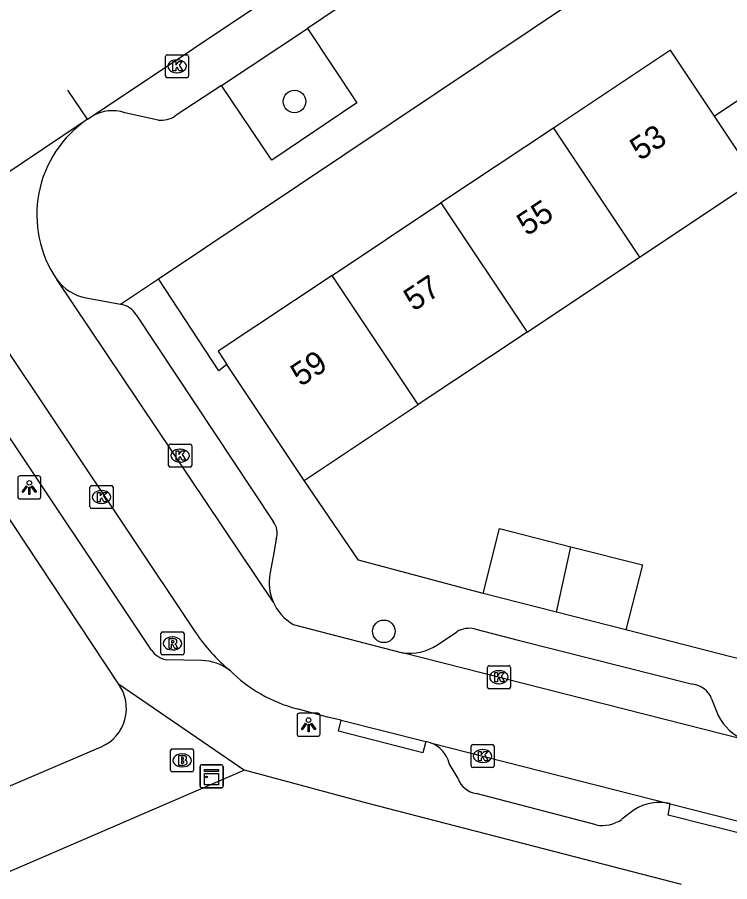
# Model space of a CAD drawing. Extents: x 158352 to 159489, y 383828 to 384597.
# Drawn here: x 159179.56 to 159210.42, y 384419.45 to 384456.89 of the extents above; entities that cross this region are included whole.
import ezdxf

# ---------------------------------------------------------------- set-up
doc = ezdxf.new("R2010")
doc.units = 0
for name, color, linetype in [('IMGEO_Boom', 7, 'Continuous'), ('IMGEO_Brandkraan', 7, 'Continuous'), ('IMGEO_Kast', 7, 'Continuous'), ('IMGEO_Kolk', 7, 'Continuous'), ('IMGEO_Lichtpunt', 7, 'Continuous'), ('IMGEO_Pand', 7, 'Continuous'), ('IMGEO_Pand_nummerreeks', 7, 'Continuous'), ('IMGEO_Parkeervlak_open', 7, 'Continuous'), ('IMGEO_Rijbaan_lokaal_gesloten', 7, 'Continuous'), ('IMGEO_Rijbaan_lokaal_open', 7, 'Continuous'), ('IMGEO_Rioolput', 7, 'Continuous'), ('IMGEO_Voetpad_open', 7, 'Continuous')]:
    doc.layers.add(name, color=color, linetype=linetype)

msp = doc.modelspace()

# ---------------------------------------------------------------- linework, layer by layer
at = {"layer": 'IMGEO_Boom'}
for centre in [(159191.572, 384453.238), (159195.439, 384430.293)]:
    msp.add_circle(centre, 0.489, dxfattribs=at)
at = {"layer": 'IMGEO_Brandkraan'}
for p, q in [((159186.198, 384424.276), (159186.198, 384425.128)), ((159186.273, 384425.202), (159187.125, 384425.202)), ((159187.199, 384425.128), (159187.199, 384424.276)), ((159186.686, 384424.982), (159186.711, 384424.982)), ((159186.709, 384424.422), (159186.684, 384424.422)), ((159187.125, 384424.202), (159186.273, 384424.202))]:
    msp.add_line(p, q, dxfattribs=at)
for points in [[(159186.198, 384424.276), (159186.198, 384425.128)], [(159186.273, 384425.202), (159187.125, 384425.202)], [(159187.199, 384425.128), (159187.199, 384424.276)], [(159186.546, 384424.902), (159186.546, 384424.502), (159186.759, 384424.502)], [(159186.777, 384424.902), (159186.546, 384424.902)], [(159186.725, 384424.821), (159186.671, 384424.821), (159186.671, 384424.745)], [(159186.671, 384424.745), (159186.724, 384424.745)], [(159186.733, 384424.669), (159186.671, 384424.669), (159186.671, 384424.588)], [(159186.671, 384424.588), (159186.733, 384424.588)], [(159187.125, 384424.202), (159186.273, 384424.202)]]:
    msp.add_lwpolyline(points, dxfattribs=at)
for centre, radius, start, end in [((159186.275, 384425.126), 0.0765, 91.552, 178.448), ((159186.275, 384425.126), 0.0765, 91.552, 178.448), ((159187.123, 384425.126), 0.0765, 1.552, 88.448), ((159187.123, 384425.126), 0.0765, 1.552, 88.448), ((159186.726, 384424.783), 0.0379, 267.8285, 90.9355), ((159186.734, 384424.628), 0.0404, 269.8759, 90.5077), ((159186.781, 384424.757), 0.145, 59.4692, 91.5367), ((159186.806, 384424.804), 0.0922, 285.5137, 58.1501), ((159186.811, 384424.612), 0.105, 301.3115, 78.989), ((159186.275, 384424.278), 0.0765, 181.552, 268.448), ((159186.275, 384424.278), 0.0765, 181.552, 268.448), ((159186.765, 384424.753), 0.251, 268.6676, 293.5347), ((159187.123, 384424.278), 0.0765, 271.552, 358.448), ((159187.123, 384424.278), 0.0765, 271.552, 358.448)]:
    msp.add_arc(centre, radius, start, end, dxfattribs=at)
for centre, major_axis, ratio, start_param, end_param in [((159186.685, 384424.702), (-0.387, 0.002), 0.722429, 4.712389, 7.853982), ((159186.71, 384424.702), (-0.39, 0.002), 0.717154, 1.570796, 4.712389)]:
    msp.add_ellipse(centre, major_axis=major_axis, ratio=ratio, start_param=start_param, end_param=end_param, dxfattribs=at)
at = {"layer": 'IMGEO_Kast'}
for p, q in [((159187.477, 384423.592), (159187.477, 384424.433)), ((159187.477, 384424.433), (159187.477, 384423.592)), ((159187.552, 384424.517), (159188.393, 384424.517)), ((159188.393, 384424.517), (159187.552, 384424.517)), ((159188.477, 384424.442), (159188.477, 384423.601)), ((159188.477, 384423.601), (159188.477, 384424.442)), ((159188.402, 384423.517), (159187.561, 384423.517)), ((159187.561, 384423.517), (159188.402, 384423.517))]:
    msp.add_line(p, q, dxfattribs=at)
for points in [[(159187.672, 384424.307), (159188.272, 384424.307), (159188.272, 384424.222), (159187.672, 384424.222), (159187.672, 384424.307)], [(159187.672, 384424.132), (159188.272, 384424.132), (159188.272, 384423.643), (159187.672, 384423.643), (159187.672, 384424.132)]]:
    msp.add_lwpolyline(points, dxfattribs=at)
msp.add_circle((159187.756, 384423.981), 0.0377, dxfattribs=at)
for centre, start, end in [((159187.555, 384424.439), 92.4484, 184.2845), ((159187.555, 384424.439), 92.4484, 184.2845), ((159188.399, 384424.439), 2.4484, 94.2845), ((159188.399, 384424.439), 2.4484, 94.2845), ((159187.555, 384423.595), 182.4484, 274.2845), ((159187.555, 384423.595), 182.4484, 274.2845), ((159188.399, 384423.595), 272.4484, 4.2845), ((159188.399, 384423.595), 272.4484, 4.2845)]:
    msp.add_arc(centre, 0.0779, start, end, dxfattribs=at)
at = {"layer": 'IMGEO_Kolk'}
for p, q in [((159185.982, 384454.343), (159185.982, 384455.195)), ((159186.057, 384455.269), (159186.909, 384455.269)), ((159186.47, 384455.049), (159186.495, 384455.049)), ((159186.983, 384455.195), (159186.983, 384454.343)), ((159186.909, 384454.269), (159186.057, 384454.269)), ((159186.493, 384454.489), (159186.468, 384454.489)), ((159186.115, 384437.479), (159186.115, 384438.331)), ((159186.19, 384438.405), (159187.042, 384438.405)), ((159186.603, 384438.185), (159186.628, 384438.185)), ((159187.116, 384438.331), (159187.116, 384437.479)), ((159187.042, 384437.405), (159186.19, 384437.405)), ((159186.626, 384437.625), (159186.601, 384437.625)), ((159182.785, 384436.609), (159183.637, 384436.609)), ((159182.71, 384435.683), (159182.71, 384436.535)), ((159183.198, 384436.389), (159183.223, 384436.389)), ((159183.711, 384436.535), (159183.711, 384435.683)), ((159183.637, 384435.609), (159182.785, 384435.609)), ((159183.221, 384435.829), (159183.196, 384435.829)), ((159199.998, 384428.805), (159200.85, 384428.805)), ((159199.923, 384427.879), (159199.923, 384428.731)), ((159200.411, 384428.585), (159200.436, 384428.585)), ((159200.924, 384428.731), (159200.924, 384427.879)), ((159200.434, 384428.025), (159200.409, 384428.025)), ((159200.85, 384427.805), (159199.998, 384427.805)), ((159199.289, 384425.39), (159200.141, 384425.39)), ((159199.214, 384424.464), (159199.214, 384425.316)), ((159199.702, 384425.17), (159199.727, 384425.17)), ((159200.215, 384425.316), (159200.215, 384424.464)), ((159200.141, 384424.39), (159199.289, 384424.39)), ((159199.725, 384424.61), (159199.7, 384424.61))]:
    msp.add_line(p, q, dxfattribs=at)
for points in [[(159185.982, 384454.343), (159185.982, 384455.195)], [(159186.057, 384455.269), (159186.909, 384455.269)], [(159186.303, 384454.969), (159186.426, 384454.969), (159186.426, 384454.818), (159186.556, 384454.969), (159186.72, 384454.969), (159186.574, 384454.818), (159186.727, 384454.569), (159186.575, 384454.569), (159186.49, 384454.733), (159186.426, 384454.666), (159186.426, 384454.569), (159186.303, 384454.569), (159186.303, 384454.969)], [(159186.983, 384455.195), (159186.983, 384454.343)], [(159186.909, 384454.269), (159186.057, 384454.269)], [(159186.115, 384437.479), (159186.115, 384438.331)], [(159186.19, 384438.405), (159187.042, 384438.405)], [(159186.436, 384438.105), (159186.559, 384438.105), (159186.559, 384437.954), (159186.689, 384438.105), (159186.853, 384438.105), (159186.707, 384437.954), (159186.86, 384437.705), (159186.708, 384437.705), (159186.623, 384437.869), (159186.559, 384437.802), (159186.559, 384437.705), (159186.436, 384437.705), (159186.436, 384438.105)], [(159187.116, 384438.331), (159187.116, 384437.479)], [(159187.042, 384437.405), (159186.19, 384437.405)], [(159182.785, 384436.609), (159183.637, 384436.609)], [(159182.71, 384435.683), (159182.71, 384436.535)], [(159183.031, 384436.309), (159183.154, 384436.309), (159183.154, 384436.158), (159183.284, 384436.309), (159183.448, 384436.309), (159183.302, 384436.158), (159183.455, 384435.909), (159183.303, 384435.909), (159183.218, 384436.073), (159183.154, 384436.006), (159183.154, 384435.909), (159183.031, 384435.909), (159183.031, 384436.309)], [(159183.711, 384436.535), (159183.711, 384435.683)], [(159183.637, 384435.609), (159182.785, 384435.609)], [(159199.998, 384428.805), (159200.85, 384428.805)], [(159199.923, 384427.879), (159199.923, 384428.731)], [(159200.244, 384428.505), (159200.367, 384428.505), (159200.367, 384428.354), (159200.497, 384428.505), (159200.661, 384428.505), (159200.515, 384428.354), (159200.668, 384428.105), (159200.516, 384428.105), (159200.431, 384428.269), (159200.367, 384428.202), (159200.367, 384428.105), (159200.244, 384428.105), (159200.244, 384428.505)], [(159200.924, 384428.731), (159200.924, 384427.879)], [(159200.85, 384427.805), (159199.998, 384427.805)], [(159199.289, 384425.39), (159200.141, 384425.39)], [(159199.214, 384424.464), (159199.214, 384425.316)], [(159199.535, 384425.09), (159199.658, 384425.09), (159199.658, 384424.939), (159199.788, 384425.09), (159199.952, 384425.09), (159199.806, 384424.939), (159199.959, 384424.69), (159199.807, 384424.69), (159199.722, 384424.854), (159199.658, 384424.787), (159199.658, 384424.69), (159199.535, 384424.69), (159199.535, 384425.09)], [(159200.215, 384425.316), (159200.215, 384424.464)], [(159200.141, 384424.39), (159199.289, 384424.39)]]:
    msp.add_lwpolyline(points, dxfattribs=at)
for centre, start, end in [((159186.059, 384455.193), 91.552, 178.448), ((159186.059, 384455.193), 91.552, 178.448), ((159186.907, 384455.193), 1.552, 88.448), ((159186.907, 384455.193), 1.552, 88.448), ((159186.059, 384454.345), 181.552, 268.448), ((159186.059, 384454.345), 181.552, 268.448), ((159186.907, 384454.345), 271.552, 358.448), ((159186.907, 384454.345), 271.552, 358.448), ((159186.192, 384438.329), 91.552, 178.448), ((159186.192, 384438.329), 91.552, 178.448), ((159187.04, 384438.329), 1.552, 88.448), ((159187.04, 384438.329), 1.552, 88.448), ((159186.192, 384437.481), 181.552, 268.448), ((159186.192, 384437.481), 181.552, 268.448), ((159187.04, 384437.481), 271.552, 358.448), ((159187.04, 384437.481), 271.552, 358.448), ((159182.787, 384436.533), 91.552, 178.448), ((159182.787, 384436.533), 91.552, 178.448), ((159183.635, 384436.533), 1.552, 88.448), ((159183.635, 384436.533), 1.552, 88.448), ((159182.787, 384435.685), 181.552, 268.448), ((159182.787, 384435.685), 181.552, 268.448), ((159183.635, 384435.685), 271.552, 358.448), ((159183.635, 384435.685), 271.552, 358.448), ((159200, 384428.729), 91.552, 178.448), ((159200, 384428.729), 91.552, 178.448), ((159200.848, 384428.729), 1.552, 88.448), ((159200.848, 384428.729), 1.552, 88.448), ((159200, 384427.881), 181.552, 268.448), ((159200, 384427.881), 181.552, 268.448), ((159200.848, 384427.881), 271.552, 358.448), ((159200.848, 384427.881), 271.552, 358.448), ((159199.291, 384425.314), 91.552, 178.448), ((159199.291, 384425.314), 91.552, 178.448), ((159200.139, 384425.314), 1.552, 88.448), ((159200.139, 384425.314), 1.552, 88.448), ((159199.291, 384424.466), 181.552, 268.448), ((159199.291, 384424.466), 181.552, 268.448), ((159200.139, 384424.466), 271.552, 358.448), ((159200.139, 384424.466), 271.552, 358.448)]:
    msp.add_arc(centre, 0.0765, start, end, dxfattribs=at)
for centre, major_axis, ratio, start_param, end_param in [((159186.469, 384454.769), (-0.387, 0.002), 0.722429, 4.712389, 7.853982), ((159186.494, 384454.769), (-0.39, 0.002), 0.717154, 1.570796, 4.712389), ((159186.602, 384437.905), (-0.387, 0.002), 0.722429, 4.712389, 7.853982), ((159186.627, 384437.905), (-0.39, 0.002), 0.717154, 1.570796, 4.712389), ((159183.197, 384436.109), (-0.387, 0.002), 0.722429, 4.712389, 7.853982), ((159183.222, 384436.109), (-0.39, 0.002), 0.717154, 1.570796, 4.712389), ((159200.41, 384428.305), (-0.387, 0.002), 0.722429, 4.712389, 7.853982), ((159200.435, 384428.305), (-0.39, 0.002), 0.717154, 1.570796, 4.712389), ((159199.701, 384424.89), (-0.387, 0.002), 0.722429, 4.712389, 7.853982), ((159199.726, 384424.89), (-0.39, 0.002), 0.717154, 1.570796, 4.712389)]:
    msp.add_ellipse(centre, major_axis=major_axis, ratio=ratio, start_param=start_param, end_param=end_param, dxfattribs=at)
at = {"layer": 'IMGEO_Lichtpunt'}
for p, q in [((159180.484, 384437.022), (159179.676, 384437.022)), ((159180.484, 384437.022), (159179.676, 384437.022)), ((159179.582, 384436.927), (159179.582, 384436.12)), ((159179.582, 384436.927), (159179.582, 384436.12)), ((159180.578, 384436.12), (159180.578, 384436.927)), ((159180.578, 384436.12), (159180.578, 384436.927)), ((159179.676, 384436.026), (159180.484, 384436.026)), ((159179.676, 384436.026), (159180.484, 384436.026)), ((159191.678, 384426.651), (159191.678, 384425.844)), ((159191.678, 384426.651), (159191.678, 384425.844)), ((159192.58, 384426.746), (159191.772, 384426.746)), ((159192.58, 384426.746), (159191.772, 384426.746)), ((159192.674, 384425.844), (159192.674, 384426.651)), ((159192.674, 384425.844), (159192.674, 384426.651)), ((159191.772, 384425.75), (159192.58, 384425.75)), ((159191.772, 384425.75), (159192.58, 384425.75))]:
    msp.add_line(p, q, dxfattribs=at)
for points in [[(159179.956, 384436.591), (159179.995, 384436.563), (159179.807, 384436.301), (159179.769, 384436.328), (159179.956, 384436.591)], [(159180.058, 384436.543), (159180.105, 384436.543), (159180.105, 384436.221), (159180.058, 384436.221), (159180.058, 384436.543)], [(159180.168, 384436.563), (159180.206, 384436.59), (159180.393, 384436.328), (159180.354, 384436.3), (159180.168, 384436.563)], [(159192.052, 384426.315), (159192.091, 384426.287), (159191.903, 384426.025), (159191.865, 384426.052), (159192.052, 384426.315)], [(159192.154, 384426.267), (159192.201, 384426.267), (159192.201, 384425.945), (159192.154, 384425.945), (159192.154, 384426.267)], [(159192.264, 384426.287), (159192.302, 384426.314), (159192.489, 384426.052), (159192.45, 384426.024), (159192.264, 384426.287)]]:
    msp.add_lwpolyline(points, dxfattribs=at)
for centre in [(159180.081, 384436.725), (159192.177, 384426.449)]:
    msp.add_circle(centre, 0.0994, dxfattribs=at)
for centre, start, end in [((159179.676, 384436.927), 90, 180), ((159179.676, 384436.927), 90, 180), ((159180.484, 384436.927), 0, 90), ((159180.484, 384436.927), 0, 90), ((159179.676, 384436.12), 180, 270), ((159179.676, 384436.12), 180, 270), ((159180.484, 384436.12), 270, 0), ((159180.484, 384436.12), 270, 360), ((159191.772, 384426.651), 90, 180), ((159191.772, 384426.651), 90, 180), ((159192.58, 384426.651), 0, 90), ((159192.58, 384426.651), 0, 90), ((159191.772, 384425.844), 180, 270), ((159191.772, 384425.844), 180, 270), ((159192.58, 384425.844), 270, 0), ((159192.58, 384425.844), 270, 360)]:
    msp.add_arc(centre, 0.0946, start, end, dxfattribs=at)
at = {"layer": 'IMGEO_Pand'}
for points in [[(159209.763, 384452.605), (159207.854, 384455.47), (159202.782, 384452.094)], [(159212.328, 384454.312), (159209.763, 384452.605)], [(159211.584, 384449.872), (159209.763, 384452.605)], [(159202.782, 384452.094), (159197.908, 384448.849)], [(159202.782, 384452.094), (159206.514, 384446.497)], [(159206.514, 384446.497), (159210.705, 384449.287), (159211.471, 384449.797), (159211.584, 384449.872)], [(159193.196, 384445.712), (159197.908, 384448.849)], [(159197.908, 384448.849), (159201.64, 384443.252)], [(159201.64, 384443.252), (159206.514, 384446.497)], [(159193.196, 384445.712), (159188.255, 384442.423), (159188.639, 384441.846)], [(159196.927, 384440.114), (159193.196, 384445.712)], [(159201.64, 384443.252), (159196.927, 384440.114)], [(159191.983, 384436.823), (159188.639, 384441.846)], [(159191.983, 384436.823), (159196.146, 384439.594), (159196.927, 384440.114)], [(159199.735, 384431.937), (159200.45, 384434.747), (159203.545, 384433.959)], [(159202.919, 384431.126), (159203.545, 384433.959)], [(159203.545, 384433.959), (159206.638, 384433.172), (159205.922, 384430.361)], [(159202.919, 384431.126), (159199.735, 384431.937)], [(159205.922, 384430.361), (159202.919, 384431.126)]]:
    msp.add_lwpolyline(points, dxfattribs=at)
at = {"layer": 'IMGEO_Parkeervlak_open'}
msp.add_lwpolyline([(159188.4, 384453.94), (159192.129, 384456.404)], dxfattribs=at)
at = {"layer": 'IMGEO_Rijbaan_lokaal_gesloten'}
for points in [[(159182.808, 384452.608), (159200.323, 384464.315)], [(159182.604, 384452.472), (159181.744, 384453.727), (159181.744, 384453.727)], [(159182.604, 384452.472), (159182.808, 384452.608)]]:
    msp.add_lwpolyline(points, dxfattribs=at)
at = {"layer": 'IMGEO_Rijbaan_lokaal_open'}
for points in [[(159171.582, 384445.079), (159171.62, 384445.113), (159182.505, 384452.42), (159182.604, 384452.472)], [(159190.639, 384431.577), (159181.275, 384445.526)], [(159178.476, 384443.407), (159187.281, 384430.237)], [(159191.507, 384430.592), (159196.243, 384429.361)], [(159211.079, 384425.589), (159196.243, 384429.361)], [(159193.592, 384426.447), (159193, 384426.57), (159191.679, 384426.938)], [(159193.592, 384426.447), (159197.255, 384425.516)], [(159197.462, 384425.463), (159197.255, 384425.516)], [(159197.462, 384425.463), (159207.835, 384422.828)], [(159207.835, 384422.828), (159211.539, 384421.886)]]:
    msp.add_lwpolyline(points, dxfattribs=at)
for centre, radius, start, end in [((159185.393, 384448.338), 4.986, 124.0032, 214.3334), ((159192.57, 384432.404), 2.1, 203.1742, 239.5999), ((159193.579, 384434.483), 7.595, 213.9865, 230.631), ((159193.286, 384433.122), 6.389, 224.9118, 255.4337)]:
    msp.add_arc(centre, radius, start, end, dxfattribs=at)
at = {"layer": 'IMGEO_Rioolput'}
for p, q in [((159185.857, 384430.268), (159186.709, 384430.268)), ((159185.782, 384429.342), (159185.782, 384430.194)), ((159186.27, 384430.048), (159186.295, 384430.048)), ((159186.783, 384430.194), (159186.783, 384429.342)), ((159186.709, 384429.268), (159185.857, 384429.268)), ((159186.293, 384429.488), (159186.268, 384429.488))]:
    msp.add_line(p, q, dxfattribs=at)
for points in [[(159185.857, 384430.268), (159186.709, 384430.268)], [(159185.782, 384429.342), (159185.782, 384430.194)], [(159186.371, 384429.966), (159186.119, 384429.968), (159186.119, 384429.568)], [(159186.297, 384429.887), (159186.243, 384429.887), (159186.243, 384429.806)], [(159186.783, 384430.194), (159186.783, 384429.342)], [(159186.119, 384429.568), (159186.243, 384429.568), (159186.243, 384429.73), (159186.254, 384429.73)], [(159186.243, 384429.806), (159186.295, 384429.806)], [(159186.301, 384429.701), (159186.372, 384429.568), (159186.512, 384429.568), (159186.447, 384429.694)], [(159186.709, 384429.268), (159185.857, 384429.268)]]:
    msp.add_lwpolyline(points, dxfattribs=at)
for centre, radius, start, end in [((159185.859, 384430.192), 0.0765, 91.552, 178.448), ((159185.859, 384430.192), 0.0765, 91.552, 178.448), ((159186.707, 384430.192), 0.0765, 1.552, 88.448), ((159186.707, 384430.192), 0.0765, 1.552, 88.448), ((159186.303, 384429.791), 0.0964, 77.0061, 93.1865), ((159186.317, 384429.848), 0.0378, 276.6634, 79.6772), ((159186.37, 384429.856), 0.109, 350.3612, 89.416), ((159186.253, 384429.677), 0.0533, 26.0293, 88.6989), ((159186.279, 384429.995), 0.19, 274.7715, 282.9687), ((159186.368, 384429.856), 0.112, 277.5842, 350.9817), ((159186.352, 384429.641), 0.108, 29.5134, 73.7905), ((159185.859, 384429.344), 0.0765, 181.552, 268.448), ((159185.859, 384429.344), 0.0765, 181.552, 268.448), ((159186.707, 384429.344), 0.0765, 271.552, 358.448), ((159186.707, 384429.344), 0.0765, 271.552, 358.448)]:
    msp.add_arc(centre, radius, start, end, dxfattribs=at)
for centre, major_axis, ratio, start_param, end_param in [((159186.269, 384429.768), (-0.387, 0.002), 0.722429, 4.712389, 7.853982), ((159186.294, 384429.768), (-0.39, 0.002), 0.717154, 1.570796, 4.712389)]:
    msp.add_ellipse(centre, major_axis=major_axis, ratio=ratio, start_param=start_param, end_param=end_param, dxfattribs=at)
at = {"layer": 'IMGEO_Voetpad_open'}
for points in [[(159185.683, 384445.562), (159262.289, 384496.827), (159268.325, 384500.974)], [(159198.949, 384461.008), (159192.129, 384456.404)], [(159192.129, 384456.404), (159194.275, 384453.18), (159190.581, 384450.7), (159188.4, 384453.94)], [(159188.4, 384453.94), (159186.404, 384452.62)], [(159185.663, 384452.439), (159184.218, 384452.755)], [(159184.029, 384444.457), (159185.683, 384445.562)], [(159188.639, 384441.846), (159188.297, 384441.579), (159185.683, 384445.562)], [(159182.539, 384444.737), (159184.029, 384444.457)], [(159184.711, 384444.008), (159190.639, 384435.044)], [(159183.941, 384428.022), (159175.395, 384440.923)], [(159185.368, 384429.481), (159178.474, 384439.804)], [(159199.735, 384431.937), (159194.344, 384433.371), (159191.983, 384436.823)], [(159190.77, 384434.296), (159190.685, 384433.761), (159190.504, 384432.769)], [(159197.756, 384429.712), (159198.6, 384430.275)], [(159199.367, 384430.398), (159201.308, 384429.898), (159208.811, 384427.999)], [(159263.47, 384415.564), (159205.922, 384430.361)], [(159187.542, 384429.032), (159186.008, 384429.065)], [(159183.941, 384428.022), (159189.405, 384424.275)], [(159209.638, 384427.366), (159209.919, 384426.642)], [(159197.255, 384425.516), (159197.132, 384425.032), (159193.469, 384425.963), (159193.592, 384426.447)], [(159175.2, 384425.437), (159177.075, 384422.681), (159183.2, 384425.293)], [(159189.405, 384424.275), (159128.173, 384397.847)], [(159208.331, 384419.327), (159194.761, 384422.837), (159189.405, 384424.275)], [(159198.651, 384423.915), (159198.268, 384424.575)], [(159204.635, 384421.907), (159199.439, 384423.269)], [(159211.539, 384421.886), (159211.415, 384421.402), (159207.755, 384422.332), (159207.835, 384422.828)], [(159206.284, 384422.558), (159205.751, 384422.15)]]:
    msp.add_lwpolyline(points, dxfattribs=at)
for centre, radius, start, end in [((159183.676, 384451.117), 1.725, 71.6925, 120.2113), ((159185.8, 384453.484), 1.054, 262.5107, 304.9424), ((159182.905, 384446.73), 2.026, 216.4549, 259.5996), ((159183.886, 384443.497), 0.971, 31.776, 81.5056), ((159190.08, 384434.561), 0.739, 339.0022, 40.8651), ((159192.557, 384432.398), 2.087, 169.7555, 203.1675), ((159199.135, 384429.39), 1.034, 77.0561, 121.1652), ((159196.556, 384431.448), 2.11, 261.4648, 304.6572), ((159186.206, 384430.07), 1.024, 215.093, 258.8592), ((159187.459, 384426.816), 2.217, 54.0416, 87.8522), ((159182.472, 384426.956), 1.815, 293.651, 35.9667), ((159208.737, 384427.045), 0.957, 19.5973, 85.5405), ((159211.889, 384427.647), 2.211, 207.0229, 248.5134), ((159197.025, 384424.256), 1.284, 14.3802, 70.0772), ((159199.608, 384424.279), 1.024, 200.8209, 260.4895), ((159207.379, 384420.857), 2.023, 76.9814, 122.7689), ((159204.898, 384423.382), 1.499, 259.8839, 304.684)]:
    msp.add_arc(centre, radius, start, end, dxfattribs=at)

# ---------------------------------------------------------------- texts
at = {"layer": 'IMGEO_Pand_nummerreeks'}
for s, rotation, p in [('53', 33.6498, (159206.534, 384450.651)), ('55', 33.6516, (159201.634, 384447.389)), ('57', 33.6516, (159196.735, 384444.128)), ('59', 33.6516, (159191.835, 384440.866))]:
    msp.add_text(s, height=1, rotation=rotation, dxfattribs=at).set_placement(p)

doc.saveas('drawing.dxf')
